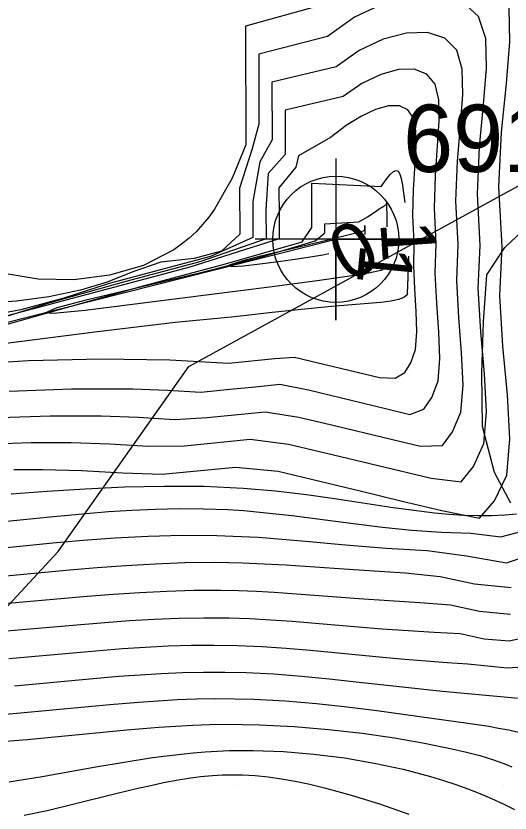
# Model space of a CAD drawing. Extents: x 2602990 to 2605851, y 618069 to 619180.
# Drawn here: x 2603751.88 to 2603770.24, y 618458.96 to 618488.57 of the extents above; entities that cross this region are included whole.
import ezdxf

# ---------------------------------------------------------------- set-up
doc = ezdxf.new("R2010")
doc.units = 0
for name, color, linetype in [('DTM Contours Major', 7, 'Continuous'), ('DTM Contours Minor', 7, 'Continuous'), ('DTM Contours Minor Text', 7, 'Continuous'), ('Exist DTM Breakline', 7, 'Continuous'), ('Exist DTM Breakline Cogo Number', 7, 'Continuous'), ('Exist DTM Breakline Cogo Point CELL', 7, 'Continuous'), ('Exist DTM Crownline', 7, 'Continuous'), ('Exist DTM QL2 LIDAR Elevation Point', 7, 'Continuous'), ('Exist Roads EOP', 7, 'Continuous'), ('PH Exist DTM Obscure Area', 7, 'Continuous')]:
    doc.layers.add(name, color=color, linetype=linetype)

# ---------------------------------------------------------------- blocks, each defined once
blk = doc.blocks.new('EXIST DTM BREAKLINE COGO POINT')
at = {"layer": 'Exist DTM Breakline Cogo Point CELL'}
blk.add_lwpolyline([(0, 0.06), (0, -0.06), (0, 0), (0.06, 0), (-0.06, 0)], dxfattribs=at)
blk.add_circle((0, 0), 0.04688, dxfattribs=at)

msp = doc.modelspace()

# ---------------------------------------------------------------- linework, layer by layer
at = {"layer": 'DTM Contours Major'}
for points in [[(2603751.698, 618470.817), (2603753.043, 618470.917), (2603754.455, 618471.006), (2603755.911, 618471.073), (2603757.389, 618471.108), (2603758.867, 618471.098), (2603760.321, 618471.034), (2603761.518, 618470.931), (2603762.679, 618470.794), (2603763.798, 618470.637), (2603765.895, 618470.317), (2603766.865, 618470.183), (2603767.433, 618470.116), (2603767.983, 618470.064), (2603768.517, 618470.029), (2603769.04, 618470.012), (2603769.554, 618470.015), (2603770.063, 618470.04), (2603770.476, 618470.077)], [(2603751.625, 618460.129), (2603751.92, 618460.17), (2603752.852, 618460.319), (2603754.851, 618460.676), (2603755.897, 618460.857), (2603756.957, 618461.021), (2603758.021, 618461.155), (2603758.464, 618461.199), (2603758.907, 618461.235), (2603759.351, 618461.263), (2603759.796, 618461.282), (2603760.244, 618461.291), (2603760.695, 618461.291), (2603761.818, 618461.251), (2603762.953, 618461.156), (2603764.084, 618461.011), (2603765.194, 618460.82), (2603766.268, 618460.588), (2603767.29, 618460.318), (2603767.765, 618460.175), (2603768.226, 618460.022), (2603768.675, 618459.86), (2603769.116, 618459.687), (2603769.551, 618459.501), (2603769.981, 618459.302), (2603770.402, 618459.093)]]:
    msp.add_lwpolyline(points, dxfattribs=at)
at = {"layer": 'DTM Contours Minor'}
for points in [[(2603765.548, 618489.027), (2603764.457, 618488.523), (2603763.456, 618487.809), (2603760.899, 618487.151), (2603760.908, 618484.547), (2603760.641, 618483.6), (2603760.191, 618482.167), (2603760.197, 618480.468), (2603759.512, 618479.832), (2603758.506, 618479.564), (2603757.261, 618479.428), (2603756.216, 618479.062), (2603755.273, 618478.684), (2603754.275, 618478.385), (2603753.105, 618478.137), (2603751.894, 618477.974), (2603750.66, 618477.889)], [(2603769.127, 618480.038), (2603769.031, 618481.956), (2603769.108, 618483.712), (2603769.253, 618485.278), (2603769.364, 618486.625), (2603769.338, 618487.726), (2603769.071, 618488.551), (2603768.491, 618489.08)], [(2603763.097, 618488.927), (2603760.408, 618488.183), (2603760.425, 618483.779), (2603759.909, 618482.546), (2603759.262, 618481.397), (2603759.045, 618481.097), (2603758.815, 618480.817), (2603758.57, 618480.554), (2603758.309, 618480.311), (2603758.033, 618480.086), (2603757.741, 618479.879), (2603756.612, 618479.304), (2603755.35, 618478.938), (2603754.023, 618478.772), (2603752.697, 618478.796), (2603751.442, 618479.002)], [(2603769.942, 618480.003), (2603769.828, 618482.224), (2603769.924, 618484.251), (2603770.103, 618486.053), (2603770.239, 618487.6), (2603770.206, 618488.862)], [(2603768.313, 618480.074), (2603768.231, 618481.689), (2603768.286, 618483.175), (2603768.397, 618484.504), (2603768.483, 618485.65), (2603768.466, 618486.589), (2603768.265, 618487.292), (2603767.823, 618487.743), (2603767.177, 618487.95), (2603766.389, 618487.93), (2603765.52, 618487.7), (2603764.63, 618487.278), (2603763.781, 618486.682), (2603761.391, 618486.109), (2603761.401, 618483.962), (2603760.943, 618483.143), (2603760.681, 618481.673), (2603760.684, 618480.335), (2603759.114, 618479.631), (2603755.347, 618478.63), (2603753.66, 618478.084), (2603752.054, 618477.65), (2603750.466, 618477.355)], [(2603767.498, 618480.109), (2603767.431, 618481.424), (2603767.467, 618482.638), (2603767.609, 618484.675), (2603767.6, 618485.45), (2603767.459, 618486.034), (2603767.144, 618486.41), (2603766.675, 618486.585), (2603766.093, 618486.574), (2603765.433, 618486.393), (2603764.734, 618486.057), (2603764.035, 618485.581), (2603761.884, 618485.073), (2603761.887, 618483.423), (2603761.253, 618482.72), (2603761.166, 618481.374), (2603761.173, 618480.291), (2603758.715, 618479.431), (2603755.963, 618478.699), (2603753.132, 618477.918), (2603750.767, 618477.175)], [(2603766.683, 618480.145), (2603766.631, 618481.161), (2603766.651, 618482.104), (2603766.747, 618483.7), (2603766.744, 618484.312), (2603766.653, 618484.776), (2603766.444, 618485.078), (2603766.127, 618485.223), (2603765.72, 618485.225), (2603765.242, 618485.096), (2603764.714, 618484.849), (2603764.153, 618484.496), (2603763.57, 618484.049), (2603762.376, 618483.366), (2603762.282, 618482.95), (2603761.651, 618482.182), (2603761.657, 618481.138), (2603761.657, 618480.294), (2603758.344, 618479.238), (2603744.93, 618475.67)], [(2603746.116, 618475.82), (2603746.588, 618476.016), (2603751.603, 618477.127), (2603756.651, 618478.552), (2603759.671, 618479.355), (2603762.511, 618480.181), (2603762.872, 618480.71), (2603762.868, 618482.356), (2603765.446, 618482.229), (2603765.638, 618482.49), (2603765.789, 618482.677), (2603765.91, 618482.79), (2603766.006, 618482.831), (2603766.082, 618482.799), (2603766.143, 618482.697), (2603766.195, 618482.525), (2603766.242, 618482.287), (2603766.286, 618481.992), (2603766.326, 618481.643)], [(2603752.957, 618477.545), (2603753.408, 618477.736), (2603754.536, 618478.036), (2603758.648, 618479.009), (2603761.02, 618479.619), (2603762.998, 618480.216), (2603763.363, 618480.509), (2603763.362, 618480.843), (2603764.62, 618480.916), (2603764.944, 618481.107), (2603765.192, 618481.269), (2603765.381, 618481.399), (2603765.528, 618481.493), (2603765.642, 618481.551), (2603765.658, 618481.631), (2603765.653, 618481.644), (2603765.653, 618481.513), (2603765.663, 618481.117), (2603765.664, 618480.735)], [(2603770.047, 618479.968), (2603771.143, 618480.989)], [(2603759.799, 618479.271), (2603759.857, 618479.342), (2603760.324, 618479.481), (2603760.983, 618479.653), (2603763.485, 618480.252), (2603764.8, 618480.589), (2603764.849, 618480.641), (2603764.85, 618480.692), (2603764.846, 618480.785), (2603764.849, 618480.677), (2603764.847, 618480.524), (2603764.847, 618480.447)], [(2603741.508, 618474.507), (2603741.955, 618474.606), (2603742.347, 618474.686), (2603744.491, 618475.047), (2603746.949, 618475.357), (2603749.605, 618475.601), (2603752.343, 618475.765), (2603755.046, 618475.834), (2603757.599, 618475.793), (2603759.782, 618475.673), (2603761.494, 618475.841), (2603762.235, 618475.893), (2603763.107, 618475.688), (2603765.389, 618475.141), (2603765.976, 618475.111), (2603766.335, 618475.321), (2603766.551, 618475.683), (2603766.726, 618476.183), (2603766.778, 618476.834), (2603766.754, 618477.596), (2603766.699, 618478.429), (2603766.66, 618479.292), (2603766.683, 618480.145)], [(2603751.622, 618474.631), (2603753.948, 618474.718), (2603756.222, 618474.717), (2603757.508, 618474.668), (2603758.744, 618474.597), (2603759.823, 618474.707), (2603760.785, 618474.799), (2603761.68, 618474.894), (2603762.751, 618474.679), (2603765.614, 618473.989), (2603766.519, 618473.769), (2603767.037, 618473.965), (2603767.329, 618474.402), (2603767.567, 618475.021), (2603767.635, 618475.848), (2603767.597, 618476.827), (2603767.518, 618477.901), (2603767.463, 618479.014), (2603767.498, 618480.109)], [(2603750.985, 618472.676), (2603752.437, 618472.72), (2603753.925, 618472.721), (2603755.351, 618472.678), (2603756.795, 618472.589), (2603758.139, 618472.596), (2603760.586, 618472.845), (2603762.008, 618472.658), (2603763.374, 618472.339), (2603767.31, 618471.396), (2603768.424, 618471.266), (2603768.885, 618471.838), (2603769.266, 618472.686), (2603769.365, 618473.863), (2603769.291, 618475.279), (2603769.153, 618476.841), (2603769.062, 618478.458), (2603769.127, 618480.038)], [(2603751.265, 618473.651), (2603753.151, 618473.717), (2603755.042, 618473.719), (2603756.418, 618473.672), (2603757.775, 618473.584), (2603758.985, 618473.651), (2603761.141, 618473.869), (2603762.391, 618473.664), (2603763.561, 618473.392), (2603765.822, 618472.846), (2603766.911, 618472.589), (2603767.733, 618472.614), (2603768.107, 618473.12), (2603768.414, 618473.854), (2603768.497, 618474.857), (2603768.442, 618476.054), (2603768.335, 618477.371), (2603768.263, 618478.736), (2603768.313, 618480.074)], [(2603751.793, 618471.725), (2603752.87, 618471.724), (2603754.321, 618471.685), (2603755.832, 618471.599), (2603757.314, 618471.544), (2603760.034, 618471.813), (2603761.617, 618471.661), (2603764.716, 618470.922), (2603766.228, 618470.553), (2603767.708, 618470.202), (2603769.111, 618469.921), (2603769.662, 618470.556), (2603770.12, 618471.514), (2603770.236, 618472.866), (2603770.143, 618474.501), (2603769.974, 618476.309), (2603769.862, 618478.18), (2603769.942, 618480.003)], [(2603770.272, 618470.471), (2603769.659, 618471.606), (2603769.223, 618473.325), (2603769.192, 618475.306), (2603769.251, 618477.202), (2603769.374, 618478.948), (2603770.047, 618479.968)], [(2603766.463, 618479.651), (2603766.442, 618478.871), (2603766.421, 618478.245), (2603766.425, 618478.258), (2603766.421, 618478.209), (2603766.295, 618478.113), (2603766.091, 618478.036), (2603765.81, 618477.978), (2603765.441, 618477.931), (2603764.974, 618477.889), (2603763.6, 618477.774), (2603762.62, 618477.683), (2603761.396, 618477.555), (2603759.891, 618477.38), (2603757.792, 618477.182), (2603754.806, 618476.821), (2603748.596, 618476.027), (2603746.586, 618475.798), (2603746.116, 618475.82)], [(2603763.508, 618479.728), (2603763.279, 618479.687), (2603762.896, 618479.622), (2603762.323, 618479.534), (2603761.636, 618479.438), (2603760.937, 618479.348), (2603760.329, 618479.28), (2603759.916, 618479.249), (2603759.799, 618479.271)], [(2603765.512, 618479.135), (2603765.437, 618479.113), (2603765.154, 618479.047), (2603764.802, 618478.983), (2603764.364, 618478.914), (2603763.156, 618478.744), (2603761.394, 618478.501), (2603760.023, 618478.337), (2603756.209, 618477.846), (2603754.453, 618477.632), (2603753.255, 618477.513), (2603752.957, 618477.545)], [(2603750.54, 618469.71), (2603753.267, 618469.983), (2603754.488, 618470.093), (2603755.322, 618470.158), (2603756.18, 618470.212), (2603757.059, 618470.251), (2603757.951, 618470.271), (2603758.852, 618470.266), (2603759.756, 618470.233), (2603760.348, 618470.195), (2603760.941, 618470.144), (2603761.537, 618470.082), (2603762.139, 618470.012), (2603763.37, 618469.854), (2603764.421, 618469.715), (2603765.497, 618469.583), (2603766.589, 618469.471), (2603767.688, 618469.392), (2603768.785, 618469.363), (2603769.894, 618469.221), (2603770.739, 618469.45)], [(2603750.284, 618468.701), (2603753.248, 618468.994), (2603754.376, 618469.094), (2603755.558, 618469.182), (2603756.786, 618469.247), (2603758.049, 618469.281), (2603759.339, 618469.273), (2603759.951, 618469.253), (2603760.881, 618469.204), (2603761.195, 618469.182), (2603762.64, 618469.063), (2603764.124, 618468.927), (2603765.634, 618468.8), (2603767.155, 618468.71), (2603768.621, 618468.518), (2603770.104, 618468.26), (2603771.448, 618468.706)], [(2603751.382, 618467.766), (2603753.868, 618467.996), (2603754.9, 618468.084), (2603755.965, 618468.162), (2603757.053, 618468.225), (2603758.156, 618468.265), (2603759.263, 618468.276), (2603759.785, 618468.27), (2603760.309, 618468.256), (2603760.836, 618468.237), (2603761.908, 618468.181), (2603763.708, 618468.059), (2603765.006, 618467.969), (2603766.34, 618467.89), (2603767.645, 618467.749), (2603768.921, 618467.479), (2603770.279, 618467.341)], [(2603751.148, 618466.722), (2603754.525, 618467.02), (2603755.494, 618467.096), (2603756.481, 618467.161), (2603757.481, 618467.209), (2603758.486, 618467.238), (2603759.491, 618467.24), (2603760.152, 618467.225), (2603760.813, 618467.199), (2603761.478, 618467.164), (2603762.148, 618467.121), (2603764.619, 618466.935), (2603765.746, 618466.854), (2603766.893, 618466.785), (2603768.027, 618466.692), (2603769.107, 618466.459), (2603770.253, 618466.352)], [(2603750.677, 618465.66), (2603752.108, 618465.778), (2603754.286, 618465.972), (2603755.183, 618466.045), (2603756.092, 618466.11), (2603757.009, 618466.162), (2603757.933, 618466.199), (2603758.86, 618466.217), (2603759.788, 618466.21), (2603760.572, 618466.184), (2603761.356, 618466.143), (2603762.142, 618466.088), (2603763.729, 618465.958), (2603765.49, 618465.81), (2603766.455, 618465.738), (2603767.421, 618465.676), (2603768.383, 618465.627), (2603769.279, 618465.44), (2603770.213, 618465.36), (2603771.278, 618465.595)], [(2603751.611, 618464.7), (2603754.144, 618464.931), (2603754.988, 618465.005), (2603755.836, 618465.071), (2603756.685, 618465.127), (2603757.537, 618465.17), (2603758.391, 618465.197), (2603759.248, 618465.205), (2603760.109, 618465.191), (2603761.013, 618465.152), (2603761.918, 618465.092), (2603762.824, 618465.017), (2603765.517, 618464.757), (2603766.326, 618464.684), (2603767.124, 618464.618), (2603767.909, 618464.559), (2603768.677, 618464.509), (2603770.138, 618464.357), (2603770.923, 618464.411)], [(2603751.825, 618463.684), (2603754.743, 618463.959), (2603755.7, 618464.042), (2603756.491, 618464.101), (2603757.278, 618464.148), (2603758.062, 618464.182), (2603758.848, 618464.2), (2603759.637, 618464.201), (2603760.431, 618464.183), (2603761.458, 618464.13), (2603762.489, 618464.051), (2603763.513, 618463.952), (2603764.523, 618463.843), (2603766.461, 618463.624), (2603767.732, 618463.493), (2603770.561, 618463.227)], [(2603750.923, 618462.583), (2603752.05, 618462.68), (2603755.363, 618462.998), (2603756.436, 618463.087), (2603757.157, 618463.137), (2603757.873, 618463.175), (2603758.585, 618463.201), (2603759.297, 618463.213), (2603760.011, 618463.21), (2603760.731, 618463.191), (2603761.886, 618463.127), (2603763.044, 618463.029), (2603764.187, 618462.907), (2603765.295, 618462.77), (2603767.331, 618462.493), (2603768.667, 618462.305), (2603769.45, 618462.185), (2603769.812, 618462.122), (2603770.19, 618462.049), (2603770.549, 618461.967)], [(2603751.029, 618461.593), (2603752.297, 618461.7), (2603756.003, 618462.056), (2603757.191, 618462.153), (2603757.822, 618462.194), (2603758.446, 618462.226), (2603759.067, 618462.247), (2603759.687, 618462.259), (2603760.309, 618462.258), (2603760.935, 618462.246), (2603762.212, 618462.182), (2603763.492, 618462.073), (2603764.745, 618461.928), (2603765.944, 618461.755), (2603767.063, 618461.561), (2603768.074, 618461.355), (2603768.618, 618461.229), (2603769.12, 618461.097), (2603769.357, 618461.028), (2603769.587, 618460.956), (2603769.832, 618460.872), (2603770.07, 618460.783), (2603770.303, 618460.686)], [(2603752.187, 618458.883), (2603753.035, 618459.064), (2603753.892, 618459.265), (2603755.591, 618459.685), (2603756.409, 618459.883), (2603756.894, 618459.993), (2603757.367, 618460.093), (2603757.831, 618460.182), (2603758.286, 618460.256), (2603758.736, 618460.316), (2603759.181, 618460.359), (2603759.551, 618460.381), (2603759.923, 618460.389), (2603760.298, 618460.384), (2603760.767, 618460.358), (2603761.249, 618460.31), (2603761.745, 618460.241), (2603762.259, 618460.15), (2603762.794, 618460.038), (2603763.351, 618459.904), (2603764.34, 618459.631), (2603765.386, 618459.302), (2603766.475, 618458.92)]]:
    msp.add_lwpolyline(points, dxfattribs=at)
at = {"layer": 'Exist DTM Breakline'}
msp.add_lwpolyline([(2603672.211, 618404.247), (2603685.537, 618430.477), (2603711.874, 618460.64), (2603740.027, 618474.284), (2603763.767, 618480.272)], dxfattribs=at)
msp.add_spline([(2603647.352, 618520.802), (2603704.337, 618541.966), (2603758.983, 618562.663), (2603811.118, 618582.434), (2603865.604, 618602.567), (2603913.966, 618621.231), (2603963.574, 618640.143), (2603974.725, 618636.355), (2603978.77, 618630.138), (2603971.844, 618627.992), (2603956.88, 618621.982), (2603923.969, 618609.772), (2603877.426, 618591.796), (2603827.273, 618571.857), (2603776.875, 618552.809), (2603720.479, 618530.104), (2603675.109, 618514.176), (2603657.355, 618505.354), (2603640.368, 618498.804), (2603619.191, 618491.366), (2603591.676, 618480.386)], degree=3, dxfattribs=at)
at = {"layer": 'Exist DTM Crownline'}
msp.add_spline([(2603233.488, 618380.754), (2603285.185, 618400.095), (2603335.457, 618418.629), (2603390.812, 618439.069), (2603440.087, 618457.325), (2603493.996, 618477.231), (2603542.655, 618495.301), (2603600.808, 618516.867), (2603653.659, 618536.362), (2603706.222, 618555.742), (2603764.811, 618577.593), (2603823.52, 618599.847), (2603878.564, 618620.56), (2603937.951, 618643.078), (2603997.369, 618665.789), (2604036.209, 618680.665), (2604055.311, 618688.017)], degree=3, dxfattribs=at)
at = {"layer": 'Exist DTM QL2 LIDAR Elevation Point'}
for p, q in [((2603760, 618480), (2603760, 618480)), ((2603770, 618480), (2603770, 618480)), ((2603760, 618470), (2603760, 618470)), ((2603770, 618470), (2603770, 618470)), ((2603760, 618460), (2603760, 618460)), ((2603770, 618460), (2603770, 618460))]:
    msp.add_line(p, q, dxfattribs=at)
at = {"layer": 'Exist Roads EOP'}
for points in [[(2603230.17, 618389.98), (2603282.929, 618409.597), (2603332.773, 618427.868), (2603388.167, 618448.413), (2603437.203, 618466.721), (2603490.778, 618486.527), (2603539.039, 618504.558), (2603597.451, 618526.156), (2603651.053, 618545.972), (2603705.208, 618566.084), (2603762.02, 618587.183), (2603820.334, 618609.162), (2603876.341, 618629.99), (2603934.909, 618652.28), (2603996.409, 618675.568), (2604033.216, 618689.957), (2604052.01, 618697.199)], [(2604034.633, 618668.486), (2603984.89, 618650.123), (2603936.767, 618631.654), (2603888.195, 618613.335), (2603837.766, 618594.258), (2603782.918, 618573.705), (2603731.939, 618554.39), (2603671.126, 618532.171), (2603621.822, 618514.106), (2603561.545, 618491.877), (2603506.421, 618471.293), (2603452.163, 618451.33), (2603398.364, 618431.316), (2603341.431, 618410.355), (2603281.65, 618388.199), (2603223.033, 618366.475), (2603185.717, 618352.612)]]:
    msp.add_spline(points, degree=3, dxfattribs=at)
at = {"layer": 'PH Exist DTM Obscure Area'}
msp.add_lwpolyline([(2603639.986, 618365.924), (2603649.9, 618372.856), (2603656.416, 618378.808), (2603664.874, 618389.72), (2603678.123, 618403.156), (2603697.233, 618418.186), (2603709.61, 618425.616), (2603718.725, 618440.768), (2603718.655, 618446.88), (2603719.02, 618456.172), (2603729.794, 618459.821), (2603739.433, 618459.931), (2603747.169, 618461.9), (2603753.441, 618468.673), (2603758.3, 618475.547), (2603770.802, 618482.39), (2603780.534, 618474.271), (2603791.803, 618465.465), (2603794.812, 618469.614), (2603804.245, 618477.48), (2603824.756, 618483.004), (2603837.288, 618487.144)], dxfattribs=at)

# ---------------------------------------------------------------- block references
at = {"layer": 'Exist DTM Breakline Cogo Point CELL', "xscale": 50, "yscale": 50}
msp.add_blockref('EXIST DTM BREAKLINE COGO POINT', (2603763.767, 618480.272), dxfattribs=at)

# ---------------------------------------------------------------- texts
at = {"layer": 'DTM Contours Minor Text'}
for s, rotation, p in [('0', 208.2127, (2603764.591, 618481.114)), ('1', 273.9228, (2603765.416, 618480.895)), ('1', 264.5503, (2603764.687, 618480.144))]:
    msp.add_text(s, height=2, rotation=rotation, dxfattribs=at).set_placement(p)
at = {"layer": 'Exist DTM Breakline Cogo Number'}
msp.add_text('691', height=2.5, dxfattribs=at).set_placement((2603766.267, 618482.772))

doc.saveas('drawing.dxf')
